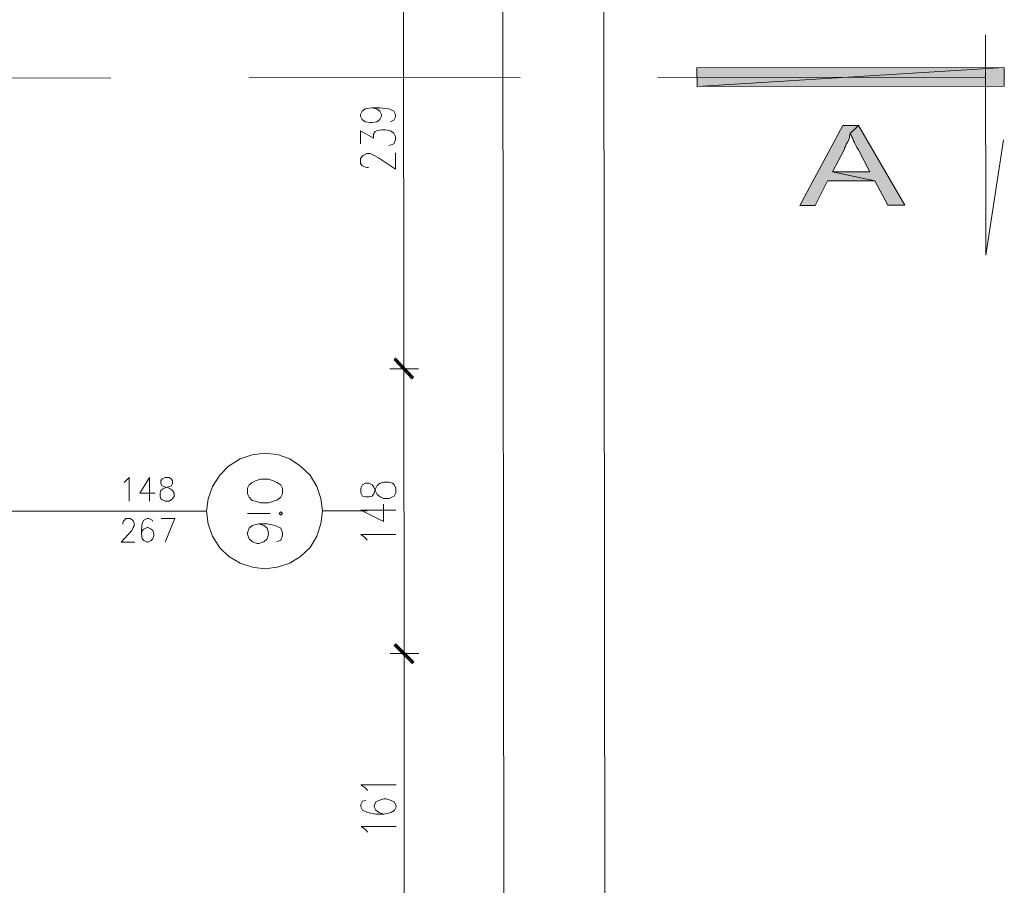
# Model space of a CAD drawing. Header units: inches. Extents: x -5850 to 5646, y 8947 to 13007.
# Tile 476 of 548: x -605 to -95, y 11082 to 11530. Entities that reach past the tile are written whole.
import ezdxf

# ---------------------------------------------------------------- set-up
doc = ezdxf.new("R2010")
doc.units = ezdxf.units.IN
doc.header["$MEASUREMENT"] = 0
doc.layers.add('at_Entity', color=7, linetype='Continuous')
doc.layers.add('at_Solid', color=7, linetype='Continuous')

msp = doc.modelspace()

# ---------------------------------------------------------------- hatches: boundary and pattern name
at = {"layer": 'at_Solid', "lineweight": 20}
for points in [[(-94.61, 11505.76), (-253.84, 11495.91), (-253.85, 11505.62)], [(-94.6, 11496.05), (-94.61, 11505.76), (-253.84, 11495.91)], [(-170.18, 11475.71), (-178.21, 11475.7), (-200.56, 11434.28), (-192.54, 11434.29), (-186.21, 11446.97), (-161.72, 11446.99), (-183.68, 11451.61), (-177.36, 11463.45), (-177.36, 11463.87), (-176.93, 11464.72), (-176.52, 11465.99), (-175.67, 11467.25), (-175.25, 11468.1), (-174.83, 11469.37), (-174.83, 11470.21), (-174.41, 11471.48)], [(-170.18, 11475.71), (-174.41, 11471.48), (-173.98, 11470.63), (-173.56, 11469.79), (-173.14, 11468.94), (-172.71, 11467.68), (-172.29, 11466.83), (-171.45, 11465.57), (-171.02, 11464.3), (-170.17, 11463.04), (-164.25, 11451.63), (-183.68, 11451.61), (-161.72, 11446.99), (-154.94, 11434.33), (-146.07, 11434.33)], [(-400.7, 11345.4), (-410.85, 11354.26), (-410, 11355.11)], [(-410, 11354.68), (-410.85, 11354.26), (-400.7, 11345.4)], [(-410.85, 11354.26), (-400.7, 11345.4), (-401.54, 11344.55)], [(-401.54, 11344.55), (-400.7, 11345.4), (-410.85, 11354.26)], [(-409.87, 11207.27), (-410.72, 11206.42), (-400.57, 11197.98)], [(-400.57, 11197.98), (-410.72, 11206.42), (-409.87, 11207.27)], [(-410.72, 11206.42), (-400.57, 11197.98), (-401.41, 11197.14)], [(-401.41, 11197.14), (-400.57, 11197.98), (-410.72, 11206.42)]]:
    msp.add_hatch(color=7, dxfattribs=at).paths.add_polyline_path(points)

# ---------------------------------------------------------------- linework, layer by layer
at = {"layer": 'at_Entity', "color": 7, "lineweight": 20}
for p, q in [((-300.05, 9320.09), (-302.97, 12590.72)), ((-405.78, 11355.53), (-405.98, 11582.79)), ((-354.45, 11582.83), (-352.97, 9923.65)), ((-104.23, 11408.6), (-104.34, 11522.65)), ((-253.85, 11505.62), (-94.61, 11505.76)), ((-253.84, 11495.91), (-253.85, 11505.62)), ((-94.61, 11505.76), (-253.84, 11495.91)), ((-94.61, 11505.76), (-253.84, 11495.91)), ((-94.6, 11496.05), (-94.61, 11505.76)), ((-345.51, 11500.47), (-486.16, 11500.34)), ((-104.32, 11500.69), (-274.12, 11500.53)), ((-94.6, 11500.69), (-94.6, 11501.12)), ((-557.55, 11500.28), (-698.21, 11500.15)), ((-253.84, 11495.91), (-94.6, 11496.05)), ((-428.28, 11481.39), (-427.43, 11483.08)), ((-428.28, 11480.54), (-428.28, 11481.39)), ((-427.43, 11478.85), (-428.28, 11480.54)), ((-427.43, 11483.08), (-425.75, 11484.35)), ((-425.75, 11484.35), (-422.36, 11484.77)), ((-422.36, 11484.77), (-419.83, 11484.35)), ((-422.36, 11484.77), (-418.14, 11484.77)), ((-419.83, 11484.35), (-418.14, 11483.08)), ((-418.14, 11484.77), (-413.5, 11484.36)), ((-418.14, 11483.08), (-417.29, 11481.4)), ((-417.29, 11480.55), (-418.14, 11478.86)), ((-417.29, 11481.4), (-417.29, 11480.55)), ((-413.5, 11484.36), (-410.96, 11483.09)), ((-410.96, 11483.09), (-410.11, 11481.41)), ((-410.11, 11480.14), (-410.96, 11478.45)), ((-410.11, 11481.41), (-410.11, 11480.14)), ((-425.74, 11477.59), (-427.43, 11478.85)), ((-423.2, 11477.17), (-425.74, 11477.59)), ((-422.36, 11477.17), (-423.2, 11477.17)), ((-419.83, 11477.6), (-422.36, 11477.17)), ((-418.14, 11478.86), (-419.83, 11477.6)), ((-410.96, 11478.45), (-412.64, 11477.6)), ((-178.21, 11475.7), (-200.56, 11434.28)), ((-170.18, 11475.71), (-178.21, 11475.7)), ((-174.41, 11471.48), (-170.18, 11475.71)), ((-170.18, 11475.71), (-174.41, 11471.48)), ((-146.07, 11434.33), (-170.18, 11475.71)), ((-428.26, 11466.18), (-428.27, 11472.94)), ((-428.27, 11472.94), (-421.51, 11469.15)), ((-421.51, 11471.26), (-420.67, 11472.53)), ((-421.51, 11469.15), (-421.51, 11471.26)), ((-420.67, 11472.53), (-419.82, 11472.95)), ((-419.82, 11472.95), (-417.28, 11473.37)), ((-417.28, 11473.37), (-415.18, 11473.37)), ((-415.18, 11473.37), (-412.64, 11472.96)), ((-412.64, 11472.96), (-410.95, 11471.69)), ((-410.95, 11471.69), (-410.1, 11470)), ((-410.1, 11470), (-410.1, 11468.31)), ((-174.83, 11470.21), (-174.41, 11471.48)), ((-174.83, 11469.37), (-174.83, 11470.21)), ((-174.41, 11471.48), (-173.98, 11470.63)), ((-173.98, 11470.63), (-173.56, 11469.79)), ((-173.56, 11469.79), (-173.14, 11468.94)), ((-411.79, 11465.78), (-413.48, 11465.35)), ((-410.95, 11466.2), (-411.79, 11465.78)), ((-410.1, 11468.31), (-410.95, 11466.2)), ((-177.36, 11463.87), (-176.93, 11464.72)), ((-176.93, 11464.72), (-176.52, 11465.99)), ((-176.52, 11465.99), (-175.67, 11467.25)), ((-175.67, 11467.25), (-175.25, 11468.1)), ((-175.25, 11468.1), (-174.83, 11469.37)), ((-173.14, 11468.94), (-172.71, 11467.68)), ((-172.71, 11467.68), (-172.29, 11466.83)), ((-172.29, 11466.83), (-171.45, 11465.57)), ((-171.45, 11465.57), (-171.02, 11464.3)), ((-95, 11468.17), (-104.23, 11408.6)), ((-428.26, 11458.58), (-427.41, 11459.84)), ((-427.41, 11459.84), (-426.57, 11460.27)), ((-426.57, 11460.27), (-424.88, 11461.12)), ((-424.88, 11461.12), (-423.19, 11461.12)), ((-423.19, 11461.12), (-421.5, 11460.27)), ((-421.5, 11460.27), (-418.97, 11459.01)), ((-410.09, 11453.11), (-410.1, 11461.55)), ((-183.68, 11451.61), (-177.36, 11463.45)), ((-177.36, 11463.45), (-177.36, 11463.87)), ((-171.02, 11464.3), (-170.17, 11463.04)), ((-170.17, 11463.04), (-164.25, 11451.63)), ((-428.25, 11456.05), (-428.26, 11458.58)), ((-427.41, 11454.78), (-428.25, 11456.05)), ((-426.56, 11454.36), (-427.41, 11454.78)), ((-418.97, 11459.01), (-410.09, 11453.11)), ((-424.87, 11453.94), (-426.56, 11454.36)), ((-424.03, 11453.94), (-424.87, 11453.94)), ((-164.25, 11451.63), (-183.68, 11451.61)), ((-161.72, 11446.99), (-183.68, 11451.61)), ((-183.68, 11451.61), (-161.72, 11446.99)), ((-192.54, 11434.29), (-186.21, 11446.97)), ((-186.21, 11446.97), (-161.72, 11446.99)), ((-161.72, 11446.99), (-154.94, 11434.33)), ((-200.56, 11434.28), (-192.54, 11434.29)), ((-154.94, 11434.33), (-146.07, 11434.33)), ((-405.77, 11341.59), (-405.78, 11358.07)), ((-405.78, 11358.07), (-405.77, 11341.59)), ((-410.85, 11354.26), (-410, 11355.11)), ((-410, 11354.68), (-410.85, 11354.26)), ((-410.85, 11354.26), (-400.7, 11345.4)), ((-410.85, 11354.26), (-400.7, 11345.4)), ((-401.54, 11344.55), (-410.85, 11354.26)), ((-400.7, 11345.4), (-410.85, 11354.26)), ((-410.85, 11354.26), (-401.54, 11344.55)), ((-400.7, 11345.4), (-410.85, 11354.26)), ((-401.12, 11344.98), (-410.43, 11354.68)), ((-410.43, 11354.68), (-401.12, 11344.98)), ((-410, 11355.11), (-400.7, 11345.4)), ((-400.7, 11345.4), (-410, 11354.68)), ((-412.95, 11349.61), (-398.17, 11349.63)), ((-398.17, 11349.63), (-412.95, 11349.61)), ((-405.65, 11207.69), (-405.77, 11344.13)), ((-400.7, 11345.4), (-401.54, 11344.55)), ((-401.54, 11344.55), (-400.7, 11345.4)), ((-496.54, 11299.27), (-490.64, 11303.08)), ((-490.64, 11303.08), (-484.3, 11305.2)), ((-484.3, 11305.2), (-477.96, 11306.05)), ((-477.96, 11306.05), (-471.2, 11305.21)), ((-471.2, 11305.21), (-464.87, 11303.1)), ((-464.87, 11303.1), (-459.37, 11299.3)), ((-501.18, 11294.62), (-496.54, 11299.27)), ((-459.37, 11299.3), (-454.3, 11294.66)), ((-550.6, 11290.77), (-549.76, 11291.62)), ((-549.76, 11291.62), (-548.07, 11293.31)), ((-548.07, 11293.31), (-548.06, 11281.06)), ((-537.51, 11293.32), (-542.57, 11285.29)), ((-537.51, 11293.32), (-537.5, 11281.07)), ((-531.17, 11292.49), (-531.59, 11291.64)), ((-531.59, 11291.64), (-531.59, 11290.37)), ((-529.48, 11293.33), (-531.17, 11292.49)), ((-527.38, 11293.33), (-529.48, 11293.33)), ((-526.1, 11292.49), (-527.38, 11293.33)), ((-525.68, 11291.64), (-526.1, 11292.49)), ((-525.68, 11290.38), (-525.68, 11291.64)), ((-504.98, 11288.71), (-501.18, 11294.62)), ((-482.6, 11291.68), (-484.29, 11290.83)), ((-480.06, 11292.53), (-482.6, 11291.68)), ((-475.84, 11292.54), (-480.06, 11292.53)), ((-473.3, 11291.69), (-475.84, 11292.54)), ((-471.61, 11290.85), (-473.3, 11291.69)), ((-454.3, 11294.66), (-450.92, 11288.76)), ((-532.01, 11285.3), (-531.59, 11286.57)), ((-531.59, 11290.37), (-531.17, 11289.1)), ((-531.59, 11286.57), (-530.75, 11287.42)), ((-531.17, 11289.1), (-530.33, 11288.69)), ((-530.75, 11287.42), (-529.06, 11288.26)), ((-530.33, 11288.69), (-528.21, 11288.26)), ((-529.06, 11288.26), (-526.95, 11288.69)), ((-528.21, 11288.26), (-526.52, 11287.42)), ((-526.95, 11288.69), (-526.1, 11289.11)), ((-526.52, 11287.42), (-525.68, 11286.58)), ((-526.1, 11289.11), (-525.68, 11290.38)), ((-525.68, 11286.58), (-524.83, 11285.31)), ((-507.09, 11282.37), (-504.98, 11288.71)), ((-485.97, 11289.57), (-486.82, 11287.88)), ((-486.82, 11287.88), (-486.82, 11284.92)), ((-484.29, 11290.83), (-485.97, 11289.57)), ((-469.5, 11289.58), (-471.61, 11290.85)), ((-468.66, 11287.89), (-469.5, 11289.58)), ((-468.65, 11284.94), (-468.66, 11287.89)), ((-450.92, 11288.76), (-448.8, 11282.42)), ((-427.26, 11289.62), (-428.1, 11287.93)), ((-428.1, 11287.93), (-428.1, 11285.4)), ((-425.57, 11290.47), (-427.26, 11289.62)), ((-423.89, 11290.47), (-425.57, 11290.47)), ((-422.19, 11289.62), (-423.89, 11290.47)), ((-421.35, 11288.36), (-422.19, 11289.62)), ((-420.5, 11286.25), (-421.35, 11288.36)), ((-421.34, 11284.98), (-420.5, 11287.52)), ((-420.5, 11287.52), (-419.66, 11289.2)), ((-419.65, 11284.56), (-420.5, 11286.25)), ((-419.66, 11289.2), (-417.97, 11290.48)), ((-417.97, 11290.48), (-416.28, 11290.89)), ((-416.28, 11290.89), (-413.32, 11290.9)), ((-413.32, 11290.9), (-411.63, 11290.48)), ((-411.63, 11290.48), (-410.79, 11289.63)), ((-410.79, 11289.63), (-409.94, 11287.95)), ((-409.94, 11287.95), (-409.94, 11285.41)), ((-542.57, 11285.29), (-534.54, 11285.3)), ((-532.01, 11283.61), (-532.01, 11285.3)), ((-531.59, 11282.35), (-532.01, 11283.61)), ((-531.16, 11281.93), (-531.59, 11282.35)), ((-529.47, 11281.08), (-531.16, 11281.93)), ((-527.36, 11281.08), (-529.47, 11281.08)), ((-526.09, 11281.93), (-527.36, 11281.08)), ((-525.68, 11282.35), (-526.09, 11281.93)), ((-524.83, 11283.62), (-525.68, 11282.35)), ((-524.83, 11285.31), (-524.83, 11283.62)), ((-507.93, 11276.03), (-507.09, 11282.37)), ((-486.82, 11284.92), (-485.97, 11283.23)), ((-485.97, 11283.23), (-484.28, 11281.54)), ((-484.28, 11281.54), (-482.59, 11281.12)), ((-482.59, 11281.12), (-480.05, 11280.28)), ((-475.83, 11280.29), (-473.3, 11281.13)), ((-473.3, 11281.13), (-471.61, 11281.56)), ((-471.61, 11281.56), (-469.49, 11283.25)), ((-469.49, 11283.25), (-468.65, 11284.94)), ((-448.8, 11282.42), (-447.95, 11276.08)), ((-428.1, 11285.4), (-427.25, 11283.71)), ((-427.25, 11283.71), (-425.57, 11283.29)), ((-425.57, 11283.29), (-423.88, 11283.29)), ((-423.88, 11283.29), (-422.18, 11283.71)), ((-422.18, 11283.71), (-421.34, 11284.98)), ((-417.96, 11283.29), (-419.65, 11284.56)), ((-416.27, 11282.45), (-417.96, 11283.29)), ((-413.32, 11282.45), (-416.27, 11282.45)), ((-411.63, 11283.3), (-413.32, 11282.45)), ((-410.79, 11283.72), (-411.63, 11283.3)), ((-409.94, 11285.41), (-410.79, 11283.72)), ((-659.15, 11275.89), (-507.93, 11276.03)), ((-507.08, 11269.27), (-507.93, 11276.03)), ((-480.05, 11280.28), (-475.83, 11280.29)), ((-447.95, 11276.08), (-448.79, 11269.32)), ((-447.95, 11276.08), (-424.71, 11276.1)), ((-428.09, 11276.53), (-409.93, 11276.54)), ((-428.09, 11276.53), (-416.26, 11270.62)), ((-416.26, 11270.62), (-416.27, 11279.49)), ((-551.43, 11269.66), (-551.01, 11270.92)), ((-551.01, 11270.92), (-550.59, 11271.35)), ((-550.59, 11271.35), (-549.74, 11272.2)), ((-549.74, 11272.2), (-547.63, 11272.2)), ((-547.63, 11272.2), (-546.36, 11271.35)), ((-546.36, 11271.35), (-545.94, 11270.93)), ((-545.94, 11270.93), (-545.52, 11269.66)), ((-540.45, 11271.36), (-541.29, 11269.67)), ((-538.76, 11272.2), (-540.45, 11271.36)), ((-537.92, 11272.21), (-538.76, 11272.2)), ((-536.22, 11271.36), (-537.92, 11272.21)), ((-535.8, 11270.52), (-536.22, 11271.36)), ((-531.58, 11272.21), (-524.4, 11272.22)), ((-524.4, 11272.22), (-529.45, 11259.96)), ((-474.98, 11274.79), (-486.81, 11274.78)), ((-469.49, 11275.65), (-470.33, 11274.8)), ((-470.33, 11274.8), (-469.49, 11273.95)), ((-468.64, 11274.8), (-469.49, 11275.65)), ((-469.49, 11273.95), (-468.64, 11274.8)), ((-546.78, 11265.86), (-552.27, 11259.94)), ((-551.43, 11269.23), (-551.43, 11269.66)), ((-545.94, 11267.55), (-546.78, 11265.86)), ((-545.52, 11268.4), (-545.94, 11267.55)), ((-545.52, 11269.66), (-545.52, 11268.4)), ((-541.29, 11269.67), (-541.71, 11266.71)), ((-541.71, 11266.71), (-541.71, 11264.17)), ((-541.29, 11265.86), (-541.71, 11264.17)), ((-540.44, 11266.71), (-541.29, 11265.86)), ((-538.76, 11267.55), (-540.44, 11266.71)), ((-538.33, 11267.55), (-538.76, 11267.55)), ((-536.64, 11266.71), (-538.33, 11267.55)), ((-535.8, 11265.87), (-536.64, 11266.71)), ((-535.37, 11264.18), (-535.8, 11265.87)), ((-504.96, 11262.94), (-507.08, 11269.27)), ((-485.95, 11267.18), (-486.8, 11264.65)), ((-484.27, 11268.45), (-485.95, 11267.18)), ((-480.89, 11269.3), (-484.27, 11268.45)), ((-476.66, 11269.3), (-480.89, 11269.3)), ((-478.35, 11268.46), (-480.89, 11269.3)), ((-476.66, 11267.19), (-478.35, 11268.46)), ((-472.44, 11268.46), (-476.66, 11269.3)), ((-475.81, 11264.65), (-476.66, 11267.19)), ((-469.48, 11267.2), (-472.44, 11268.46)), ((-468.64, 11264.66), (-469.48, 11267.2)), ((-448.79, 11269.32), (-450.9, 11262.99)), ((-541.71, 11264.17), (-541.28, 11261.64)), ((-541.28, 11261.64), (-540.44, 11260.79)), ((-540.44, 11260.79), (-538.75, 11259.95)), ((-538.33, 11259.95), (-536.64, 11260.8)), ((-536.64, 11260.8), (-535.8, 11261.65)), ((-535.8, 11261.65), (-535.37, 11263.34)), ((-535.37, 11263.34), (-535.37, 11264.18)), ((-501.15, 11257.03), (-504.96, 11262.94)), ((-486.8, 11264.65), (-486.8, 11263.8)), ((-486.8, 11263.8), (-485.95, 11261.69)), ((-485.95, 11261.69), (-484.26, 11260)), ((-478.35, 11260.01), (-476.66, 11261.7)), ((-476.66, 11261.7), (-475.81, 11263.81)), ((-475.81, 11263.81), (-475.81, 11264.65)), ((-471.59, 11260.01), (-469.47, 11260.86)), ((-469.47, 11260.86), (-468.63, 11263.4)), ((-468.63, 11263.4), (-468.64, 11264.66)), ((-450.9, 11262.99), (-454.27, 11257.07)), ((-428.08, 11263.85), (-409.92, 11263.87)), ((-425.55, 11262.17), (-428.08, 11263.85)), ((-424.7, 11260.9), (-425.55, 11262.17)), ((-552.27, 11259.94), (-545.08, 11259.95)), ((-538.75, 11259.95), (-538.33, 11259.95)), ((-496.5, 11252.39), (-501.15, 11257.03)), ((-484.26, 11260), (-481.72, 11259.16)), ((-481.72, 11259.16), (-480.88, 11259.16)), ((-480.88, 11259.16), (-478.35, 11260.01)), ((-454.27, 11257.07), (-459.33, 11252.42)), ((-490.59, 11249.01), (-496.5, 11252.39)), ((-459.33, 11252.42), (-464.82, 11249.03)), ((-484.25, 11246.91), (-490.59, 11249.01)), ((-477.91, 11246.07), (-484.25, 11246.91)), ((-471.15, 11246.92), (-477.91, 11246.07)), ((-464.82, 11249.03), (-471.15, 11246.92)), ((-405.64, 11193.76), (-405.65, 11210.23)), ((-405.65, 11210.23), (-405.64, 11193.76)), ((-409.87, 11207.27), (-410.72, 11206.42)), ((-410.72, 11206.42), (-409.87, 11207.27)), ((-410.72, 11206.42), (-400.57, 11197.98)), ((-410.72, 11206.42), (-400.57, 11197.98)), ((-401.41, 11197.14), (-410.72, 11206.42)), ((-400.57, 11197.98), (-410.72, 11206.42)), ((-410.72, 11206.42), (-401.41, 11197.14)), ((-400.57, 11197.98), (-410.72, 11206.42)), ((-400.99, 11197.56), (-410.29, 11206.85)), ((-410.29, 11206.85), (-400.99, 11197.56)), ((-400.57, 11197.98), (-409.87, 11207.27)), ((-409.87, 11207.27), (-400.57, 11197.98)), ((-412.82, 11202.19), (-398.04, 11202.21)), ((-398.04, 11202.21), (-412.82, 11202.19)), ((-405.51, 11047.18), (-405.64, 11196.71)), ((-400.57, 11197.98), (-401.41, 11197.14)), ((-401.41, 11197.14), (-400.57, 11197.98)), ((-427.97, 11134.18), (-409.8, 11134.19)), ((-425.43, 11132.49), (-427.97, 11134.18)), ((-424.59, 11131.22), (-425.43, 11132.49)), ((-427.11, 11125.73), (-427.96, 11124.04)), ((-427.96, 11124.04), (-427.96, 11122.77)), ((-427.96, 11122.77), (-427.11, 11121.08)), ((-425.43, 11126.15), (-427.11, 11125.73)), ((-420.36, 11125.32), (-421.2, 11123.2)), ((-421.2, 11123.2), (-421.2, 11122.78)), ((-421.2, 11122.78), (-420.35, 11121.09)), ((-418.67, 11126.16), (-420.36, 11125.32)), ((-416.13, 11127.01), (-418.67, 11126.16)), ((-414.87, 11127.01), (-416.13, 11127.01)), ((-412.33, 11126.17), (-414.87, 11127.01)), ((-410.64, 11125.32), (-412.33, 11126.17)), ((-409.79, 11123.21), (-410.64, 11125.32)), ((-410.64, 11121.1), (-409.79, 11122.79)), ((-409.79, 11122.79), (-409.79, 11123.21)), ((-427.11, 11121.08), (-424.57, 11119.82)), ((-424.57, 11119.82), (-420.35, 11118.98)), ((-420.35, 11121.09), (-418.66, 11119.82)), ((-420.35, 11118.98), (-416.13, 11118.98)), ((-418.66, 11119.82), (-416.13, 11118.98)), ((-416.13, 11118.98), (-412.32, 11119.83)), ((-412.32, 11119.83), (-410.64, 11121.1)), ((-427.95, 11112.63), (-409.79, 11112.65)), ((-425.41, 11110.95), (-427.95, 11112.63)), ((-424.57, 11109.68), (-425.41, 11110.95))]:
    msp.add_line(p, q, dxfattribs=at)

doc.saveas('drawing.dxf')
